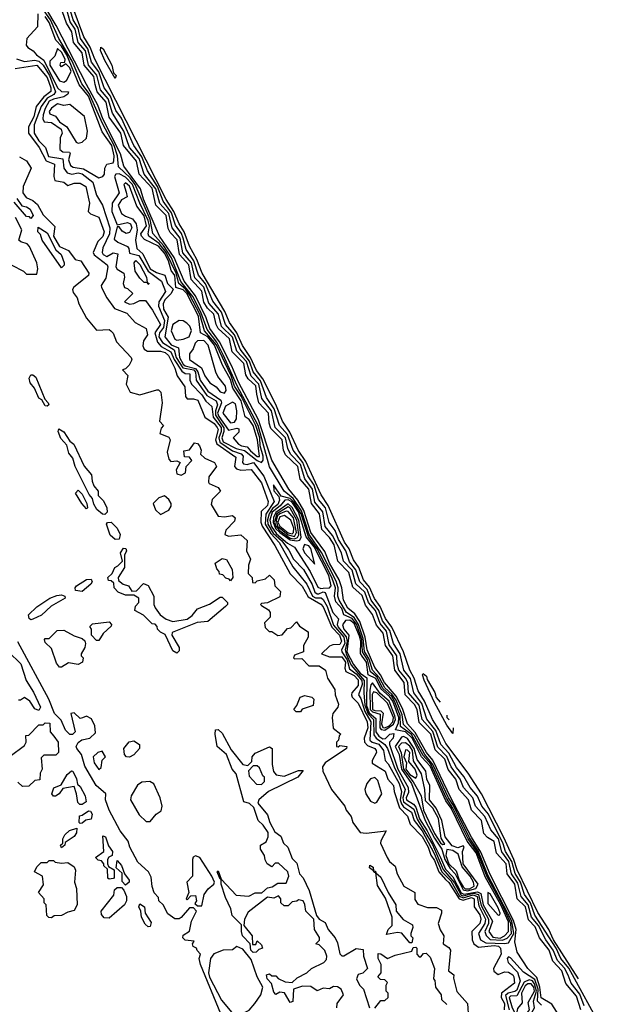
# Model space of a CAD drawing. Extents: x 2889633 to 3052318, y 540750 to 918690.
# Tile 607 of 656: x 2988081 to 2990915, y 837372 to 842156. Entities that reach past the tile are written whole.
import ezdxf

# ---------------------------------------------------------------- set-up
doc = ezdxf.new("R2010")
doc.units = 0

msp = doc.modelspace()

# ---------------------------------------------------------------- linework, layer by layer
at = {"layer": '0CON02XD'}
for points in [[(2990699.3, 837319.3), (2990665, 837372.9), (2990612.9, 837402.9), (2990607.3, 837455), (2990591.6, 837501.6), (2990548.6, 837545), (2990497.1, 837625), (2990485.6, 837675), (2990491.9, 837735), (2990479.7, 837779.7), (2990365, 838001.9), (2990320.4, 838110.4), (2990275, 838183.3), (2990174.1, 838375), (2990088.1, 838558.1), (2990056.9, 838595), (2990002.1, 838692.1), (2989964.4, 838735), (2989939.5, 838809.5), (2989909.5, 838869.5), (2989853.1, 838935), (2989833.2, 838973.2), (2989805, 839008.8), (2989768.9, 839095), (2989758.8, 839155), (2989732.6, 839232.6), (2989709.1, 839269.1), (2989675, 839296.2), (2989653.1, 839335), (2989645.5, 839395.5), (2989632.2, 839435), (2989586.2, 839515), (2989562.2, 839572.2), (2989495, 839664.2), (2989461.6, 839771.6), (2989432, 839822), (2989388, 839875), (2989305, 840016.7), (2989241.3, 840211.3), (2989143.1, 840395), (2989111.9, 840471.9), (2989051.2, 840591.2), (2989005.3, 840655.3), (2988986.8, 840706.8), (2988934.2, 840814.2), (2988880, 840885), (2988830.8, 841000.9), (2988760, 841105), (2988682.9, 841285), (2988667.8, 841335), (2988587.5, 841445), (2988571.5, 841505), (2988485, 841674.3), (2988460.2, 841740.2), (2988405, 841841.4), (2988258.6, 842128.6), (2988213.1, 842205)], [(2990821.9, 837365), (2990800.8, 837420.8), (2990759.4, 837475), (2990743.9, 837513.9), (2990727.1, 837547.1), (2990692.2, 837585), (2990671.8, 837635), (2990635.6, 837685), (2990600.9, 837755), (2990566.7, 837795), (2990549.6, 837855), (2990516.7, 837895), (2990500.1, 837960.1), (2990470, 838005), (2990456.8, 838065), (2990422.2, 838112.2), (2990406.2, 838175), (2990368.9, 838218.9), (2990340.6, 838285), (2990295, 838333.8), (2990281.9, 838375), (2990235.7, 838425), (2990220.6, 838465), (2990175.6, 838525), (2990155.3, 838575.3), (2990111.5, 838621.5), (2990087.3, 838697.3), (2990035.6, 838755), (2990021.2, 838825), (2989968.9, 838885), (2989966.4, 838935), (2989955, 838956.9), (2989922.5, 838995), (2989913.6, 839025), (2989912.5, 839065), (2989875, 839118.8), (2989862.5, 839185), (2989831.5, 839221.5), (2989808.2, 839285), (2989774.7, 839324.7), (2989756.5, 839375), (2989713.3, 839415), (2989695, 839480.8), (2989652.9, 839525), (2989644.3, 839565), (2989600.6, 839650.6), (2989563.9, 839693.9), (2989553.5, 839765), (2989515, 839811.2), (2989503.1, 839875), (2989465.4, 839925.4), (2989445.4, 839995), (2989395.6, 840045), (2989382.8, 840072.8), (2989371.5, 840125), (2989321.9, 840175), (2989303.6, 840255), (2989256.9, 840315), (2989242.7, 840385), (2989204.7, 840424.7), (2989182.1, 840495), (2989135.4, 840545.4), (2989114.1, 840614.1), (2989060.6, 840665), (2989046.5, 840725), (2988998.9, 840778.9), (2988975, 840855.8), (2988931.7, 840901.7), (2988915.3, 840975.3), (2988872.7, 841022.7), (2988860, 841095), (2988821.1, 841145), (2988804.7, 841214.7), (2988762.4, 841262.4), (2988741.8, 841335), (2988685.4, 841405.4), (2988661.1, 841481.1), (2988614.4, 841535), (2988586.4, 841615), (2988531.4, 841701.4), (2988511.5, 841771.5), (2988473.5, 841815), (2988456.3, 841886.4), (2988415.6, 841935), (2988400, 842005), (2988364.4, 842045), (2988350.5, 842110.5), (2988326.1, 842146.1), (2988310.5, 842205)], [(2990915, 837242), (2990746.9, 837546.9), (2990708.9, 837595), (2990685.4, 837645), (2990582.5, 837805), (2990560.8, 837865), (2990532.5, 837905), (2990513.2, 837965), (2990487.1, 838007.1), (2990470.7, 838065), (2990440.9, 838115), (2990429.3, 838150.7), (2990357.5, 838295), (2990325.7, 838335), (2990303.7, 838383.7), (2990268, 838425), (2990238, 838478), (2990202.8, 838522.8), (2990165, 838592.5), (2990126.9, 838635), (2990101.9, 838701.9), (2990057.8, 838757.8), (2990034.1, 838834.1), (2989994.3, 838885), (2989978.5, 838955), (2989945.7, 838995), (2989928.2, 839075), (2989897.1, 839125), (2989878.7, 839188.7), (2989842.7, 839235), (2989825, 839285.8), (2989788.5, 839335), (2989768.1, 839388.1), (2989733.1, 839425), (2989713.4, 839483.4), (2989682.2, 839522.2), (2989665.5, 839575), (2989629.8, 839629.8), (2989613.7, 839673.7), (2989583.4, 839713.4), (2989565.5, 839785), (2989532.9, 839825), (2989511.2, 839895), (2989480.5, 839940.5), (2989456.9, 840005), (2989409.4, 840065), (2989381.1, 840141.1), (2989342.9, 840185), (2989316.2, 840265), (2989280.2, 840320.2), (2989250.8, 840400.8), (2989214.7, 840444.7), (2989196.7, 840496.7), (2989152.2, 840555), (2989125, 840624.3), (2989080.6, 840675), (2989060.9, 840735), (2989018.9, 840788.9), (2988983.4, 840873.4), (2988948.9, 840915), (2988927.1, 840985), (2988888.9, 841038.9), (2988875.3, 841095.3), (2988866.9, 841116.9), (2988837.6, 841157.6), (2988818.1, 841218.1), (2988777.5, 841275), (2988750.7, 841345), (2988701.8, 841421.8), (2988675, 841489.2), (2988635.6, 841545), (2988575, 841678), (2988547.8, 841715), (2988522.9, 841785), (2988492.2, 841825), (2988465, 841902.5), (2988430.6, 841950.6), (2988412.1, 842015), (2988376.5, 842065), (2988365.6, 842114.4), (2988341.5, 842155), (2988323.8, 842215)], [(2990794.1, 837496.1), (2990673.6, 837685), (2990650.5, 837735), (2990597.4, 837817.4), (2990496.4, 838025), (2990480.4, 838075), (2990432.2, 838182.2), (2990323.7, 838393.7), (2990258.6, 838495), (2990149.8, 838639.8), (2990117.1, 838707.1), (2990085.6, 838755), (2990047.3, 838845), (2990015.6, 838895), (2989997.3, 838957.3), (2989975.6, 838995), (2989944.5, 839085), (2989887.9, 839205), (2989857, 839247), (2989832.1, 839305), (2989804, 839344), (2989779.5, 839399.5), (2989751.1, 839435), (2989727.3, 839495), (2989701.7, 839531.7), (2989680.5, 839585), (2989657.8, 839617.8), (2989579.1, 839795), (2989545, 839848), (2989469.9, 840009.9), (2989433.3, 840065), (2989392.4, 840152.4), (2989358.1, 840205), (2989325, 840286), (2989261.4, 840411.4), (2989231.5, 840451.5), (2989202.3, 840515), (2989162.9, 840572.9), (2989135.3, 840635.3), (2989100, 840685), (2989077.7, 840737.7), (2988966.7, 840925), (2988941.1, 840991.1), (2988905, 841056.2), (2988880.4, 841125), (2988855.6, 841165), (2988830.4, 841225), (2988792.9, 841282.9), (2988598.2, 841665), (2988445.5, 841965), (2988423.7, 842023.6), (2988393.3, 842073.3), (2988335.4, 842225)], [(2988170, 842185), (2988168.5, 842121.5), (2988116.2, 842065), (2988112.7, 842032.7), (2988120.5, 842020.5), (2988147.5, 842005), (2988163.3, 841985), (2988198.9, 841958.9), (2988265, 841825.7), (2988285, 841808), (2988317.5, 841805), (2988315, 841793.8), (2988295, 841781.2), (2988245, 841770.6), (2988225, 841760), (2988204.4, 841725), (2988195.7, 841694.3), (2988193.9, 841673.9), (2988200.7, 841660.7), (2988235, 841657.5), (2988282.5, 841625), (2988287.5, 841605), (2988277, 841583), (2988276.7, 841525), (2988290, 841515), (2988323, 841513), (2988326.4, 841506.4), (2988318.9, 841475), (2988328.1, 841448.1), (2988340.3, 841440.3), (2988391.7, 841431.7), (2988465, 841388)], [(2990435, 837666.7), (2990455, 837671.2), (2990481.4, 837715), (2990471.5, 837775), (2990355, 837999.5), (2990307.6, 838117.6), (2990265, 838180.5), (2990187.3, 838337.3), (2990162.9, 838375), (2990087.1, 838537.1), (2990048, 838585), (2989997.9, 838677.9), (2989945, 838730.8), (2989937.7, 838777.7), (2989909.1, 838849.1), (2989888.7, 838878.7), (2989855, 838909.6), (2989828.7, 838958.7), (2989794.6, 838995), (2989778.6, 839048.6), (2989756.3, 839086.3), (2989749.1, 839149.1), (2989727.1, 839217.1), (2989705, 839251.5), (2989668.9, 839275), (2989631.8, 839335), (2989626.4, 839355), (2989628.2, 839395), (2989617.4, 839427.4), (2989547.3, 839567.3), (2989486.9, 839655), (2989449.5, 839769.5), (2989409.4, 839829.4), (2989365.7, 839865), (2989293.6, 839983.6), (2989238.8, 840185), (2989135, 840380), (2989070.3, 840525), (2989038.9, 840588.9), (2988991.5, 840651.5), (2988961.2, 840735), (2988921.4, 840811.4), (2988863.4, 840883.4), (2988819.1, 840999.1), (2988779.4, 841059.4), (2988727.8, 841117.8), (2988714.2, 841185), (2988641.6, 841355), (2988617.1, 841387.1), (2988560.9, 841440.9), (2988556.2, 841495), (2988540.3, 841545), (2988482.7, 841652.7), (2988418.2, 841798.2), (2988383.8, 841845), (2988335.3, 841955), (2988271.5, 842065), (2988230.6, 842155), (2988200.3, 842200.2)], [(2988465, 841388), (2988485, 841393.8), (2988493.8, 841405), (2988494.3, 841435), (2988504, 841455), (2988535, 841461.2), (2988538.9, 841471.1), (2988540.4, 841495), (2988528.8, 841545), (2988481.2, 841611.2), (2988414.7, 841785), (2988370.3, 841840.3), (2988309.4, 841985), (2988285, 842027.5), (2988257.1, 842057.1), (2988225, 842142.9), (2988205, 842172.2)], [(2990805.5, 837345.5), (2990785, 837411.2), (2990733.5, 837473.5), (2990714.3, 837535), (2990670.6, 837580.6), (2990652.2, 837635), (2990604.5, 837694.5), (2990585, 837747.5), (2990552.1, 837782.1), (2990536.5, 837845), (2990497.1, 837885), (2990485.5, 837955), (2990448.1, 838005), (2990443.1, 838055), (2990395.7, 838105.7), (2990385, 838162.5), (2990352.7, 838182.7), (2990335, 838202.5), (2990324, 838265), (2990274.5, 838314.5), (2990260, 838365), (2990215.4, 838415.4), (2990198.9, 838465), (2990162.2, 838512.2), (2990145, 838562.5), (2990098.9, 838608.9), (2990077.3, 838685), (2990020.9, 838740.9), (2990011.2, 838805), (2989999.1, 838829.1), (2989952.5, 838875), (2989948.2, 838935), (2989903.5, 838995), (2989893.1, 839065), (2989857.5, 839115), (2989845.6, 839175), (2989813.8, 839213.8), (2989795, 839266.2), (2989760.8, 839310.8), (2989745, 839357.5), (2989698.9, 839398.9), (2989679.5, 839469.5), (2989625.6, 839525), (2989607.7, 839605), (2989585, 839640), (2989548.2, 839678.2), (2989537.5, 839755), (2989497.5, 839805), (2989485.5, 839875), (2989443, 839923), (2989432.5, 839985), (2989372.2, 840042.2), (2989362.2, 840065), (2989356.5, 840115), (2989300.2, 840170.2), (2989292.2, 840195), (2989289.5, 840245), (2989243.1, 840295), (2989233.2, 840336.8), (2989227.3, 840377.3), (2989190.5, 840410.5), (2989179.8, 840429.8), (2989169.5, 840485), (2989113, 840543), (2989100, 840605), (2989044.4, 840655), (2989034.5, 840675), (2989024.5, 840725), (2988993.5, 840755), (2988975, 840784), (2988965, 840837.5), (2988913.5, 840893.5), (2988902.5, 840965), (2988857.3, 841015), (2988846.5, 841086.5), (2988811.9, 841121.9), (2988801.4, 841141.4), (2988792.5, 841205), (2988741.9, 841255), (2988725, 841337.1), (2988660.6, 841405), (2988648.1, 841468.1), (2988585.6, 841545), (2988572.5, 841605), (2988515, 841682), (2988500.5, 841755), (2988457.8, 841805), (2988448.3, 841841.7), (2988440.5, 841880.5), (2988394.4, 841935), (2988384.4, 841995), (2988343.3, 842045), (2988335, 842096.7), (2988308.8, 842138.8), (2988289.2, 842195)], [(2988295, 841852.5), (2988308.9, 841861.1), (2988330.5, 841905), (2988325, 841922), (2988305, 841942.5), (2988285, 841927.5), (2988277.5, 841935), (2988281.2, 841948.8), (2988300, 841950), (2988302, 841965), (2988285, 841998), (2988265, 842016.7), (2988251.2, 841978.8), (2988228, 841955), (2988227.1, 841935), (2988275, 841860), (2988295, 841852.5)], [(2988545, 841870), (2988495, 841957.5), (2988473.8, 842006.2), (2988475, 842022.5), (2988486.7, 842015), (2988528.8, 841935), (2988537.5, 841897.5), (2988550, 841885), (2988545, 841870)], [(2988065, 841966.2), (2988105, 841952.5), (2988155, 841959.1), (2988175, 841954.5), (2988194.5, 841935), (2988225.3, 841885), (2988254.4, 841805), (2988246.7, 841793.3), (2988215, 841774.4), (2988186.2, 841733.8), (2988151.4, 841645), (2988151.9, 841605), (2988175, 841567.5), (2988205.8, 841535.8), (2988221.7, 841491.7), (2988290.5, 841480.5), (2988296, 841435), (2988311.9, 841411.9), (2988335, 841405.7), (2988365, 841411.4), (2988385, 841408.1), (2988436.6, 841366.6), (2988454.2, 841304.2), (2988484, 841255), (2988519.4, 841145), (2988517.5, 841115), (2988485, 841047.5), (2988482, 841025), (2988486.7, 841015), (2988505, 841006.2), (2988535, 841023.3), (2988558, 841018), (2988548, 840955), (2988555, 840943.8), (2988586.7, 840925), (2988590, 840905), (2988583.3, 840875), (2988590, 840855), (2988605, 840850), (2988630, 840825), (2988590, 840785), (2988613.9, 840773.9), (2988635, 840777.5), (2988665, 840792.5), (2988691.7, 840791.7), (2988726.7, 840745), (2988765.5, 840675.5), (2988736.9, 840635), (2988750, 840590), (2988767.5, 840567.5), (2988815, 840542.9), (2988831.2, 840505), (2988868.2, 840448.2), (2988885, 840437.5), (2988907.5, 840435), (2988908, 840405), (2988916, 840385), (2988965, 840334), (2988985, 840302), (2989015, 840276.7), (2989021.5, 840225), (2989059.2, 840175), (2989059.6, 840155), (2989047.5, 840125), (2989052.8, 840102.8), (2989115, 840060.5), (2989157.4, 840047.4), (2989165.8, 840035), (2989162.5, 840005), (2989167.3, 839997.3), (2989185, 839994.4), (2989216, 840005), (2989267.4, 839937.4), (2989316.9, 839815), (2989276.6, 839753.4), (2989273.8, 839705), (2989300, 839660), (2989340.6, 839615), (2989407.8, 839497.8), (2989475, 839414), (2989503.3, 839355), (2989517, 839347), (2989545, 839346.9), (2989555, 839339.2), (2989573.8, 839305), (2989605, 839214.4), (2989654.6, 839155), (2989660, 839125), (2989643.3, 839095), (2989645.6, 839085), (2989672.1, 839045), (2989682.3, 839002.3), (2989715, 838977.7), (2989741.8, 838945), (2989743.8, 838925), (2989726.2, 838875), (2989737.6, 838857.6), (2989757.2, 838795), (2989786.9, 838745), (2989780.8, 838655), (2989793.3, 838645), (2989825.3, 838635.3), (2989847.5, 838605), (2989856.2, 838556.2), (2989870.9, 838540.9), (2989923.3, 838445), (2989934.4, 838405), (2989929.2, 838365), (2989935.3, 838345.3), (2989945, 838331.9), (2989984.3, 838305), (2989996.7, 838265), (2990036.2, 838215), (2990094.6, 838105), (2990131.3, 838015), (2990175, 837970.9), (2990217, 837897), (2990235, 837889.5), (2990283.7, 837903.6), (2990302.1, 837895), (2990310.1, 837850.1), (2990342.7, 837785), (2990339.1, 837765), (2990309.2, 837715), (2990318, 837685), (2990345, 837670.5), (2990435, 837666.7)], [(2988059.5, 841919.5), (2988165, 841935.8), (2988214.4, 841875), (2988232.2, 841825), (2988232.1, 841807.9), (2988198.8, 841781.2), (2988160.6, 841735), (2988150.4, 841685), (2988123.3, 841635), (2988124.5, 841604.5), (2988176, 841536), (2988210.5, 841470.5), (2988250, 841455), (2988246.7, 841395), (2988252.5, 841375), (2988296.4, 841366.4), (2988315, 841350), (2988345, 841362.5), (2988375, 841362.5), (2988402.5, 841345), (2988420, 841265), (2988413.3, 841225), (2988425, 841213.3), (2988465, 841196.7), (2988491.2, 841125), (2988485, 841103.3), (2988461.2, 841078.8), (2988438.8, 841025), (2988443, 841013), (2988505.7, 840965.7), (2988508.8, 840955), (2988499.3, 840900.7), (2988476.7, 840865), (2988478.8, 840855), (2988503.8, 840805), (2988542.3, 840752.3), (2988600.7, 840730.7), (2988642.5, 840685), (2988696.1, 840656.1), (2988702, 840625), (2988682, 840595), (2988679.3, 840570.7)], [(2988365, 841556), (2988385, 841560.6), (2988405, 841580), (2988410, 841615), (2988395.6, 841685.6), (2988325, 841743.8), (2988295, 841740), (2988265, 841747.5), (2988235, 841726.2), (2988225, 841710), (2988228.3, 841698.3), (2988255, 841688), (2988275, 841660), (2988309.4, 841635), (2988355, 841561.2), (2988365, 841556)], [(2988080.7, 841490.7), (2988115, 841470), (2988136.7, 841435), (2988098, 841345), (2988096, 841315), (2988112.1, 841292.1), (2988145, 841278), (2988168.3, 841258.3), (2988195, 841208.8), (2988251.2, 841151.2), (2988245.5, 841105), (2988274.1, 841054.1), (2988317.5, 841035), (2988351.2, 840991.2), (2988377.5, 840985), (2988416.7, 840925), (2988415, 840912.5), (2988343.6, 840856.4), (2988337.5, 840845), (2988340.2, 840830.2), (2988360, 840805), (2988369.2, 840775), (2988405, 840706.7), (2988455, 840647.5), (2988515, 840651.2), (2988523.3, 840645), (2988535, 840632.5), (2988551.2, 840591.2), (2988622.5, 840515), (2988626.4, 840503.6), (2988613, 840477), (2988595, 840460), (2988580, 840455), (2988607, 840427), (2988597.5, 840385), (2988617, 840347), (2988665, 840334), (2988747, 840357), (2988755, 840357.5), (2988767, 840347), (2988772.5, 840295), (2988760, 840205), (2988780, 840185), (2988768.3, 840171.7), (2988762.5, 840145), (2988805, 840127.5), (2988812.5, 840115), (2988796.7, 840055), (2988805, 840020), (2988815, 840010), (2988845, 840012.5), (2988860, 840005), (2988840.7, 839969.3), (2988845, 839950), (2988865, 839943.3), (2988886.1, 839953.9), (2988890, 839985), (2988917.5, 840015), (2988905, 840030), (2988881.7, 840031.7), (2988878.3, 840061.7), (2988905, 840066.7), (2988930, 840100), (2988945, 840096.2), (2988953.8, 840085), (2988962.5, 840065), (2988960, 840045), (2988980, 840025), (2989027.5, 840005), (2989036.7, 839985), (2989000, 839935), (2988998.3, 839908.3), (2989001.7, 839901.7), (2989045, 839882.5), (2989056.7, 839865), (2989016.2, 839825), (2989011.2, 839801.2), (2989044.2, 839744.2), (2989075, 839741.2), (2989115, 839746.7), (2989127.5, 839735), (2989125, 839720), (2989082.5, 839675), (2989077.5, 839655), (2989095, 839646.7), (2989155, 839652.5), (2989186.1, 839626.1), (2989183.3, 839575), (2989202.5, 839535), (2989192.5, 839505), (2989190, 839465), (2989210, 839445), (2989211.7, 839421.7), (2989225, 839420), (2989235, 839430), (2989275, 839440), (2989295, 839457.5), (2989317.5, 839435), (2989320, 839405), (2989347, 839377), (2989345, 839352.5), (2989285, 839322.5), (2989255, 839320), (2989250, 839315), (2989255, 839310), (2989289.3, 839289.3), (2989297.5, 839275), (2989297, 839253), (2989270, 839225), (2989273, 839203), (2989293, 839183), (2989305, 839182.5), (2989333.9, 839163.9), (2989355, 839166.7), (2989381.7, 839198.3), (2989398.3, 839201.7), (2989425, 839230), (2989440, 839210), (2989481.7, 839181.7), (2989482.5, 839155), (2989458.8, 839115), (2989460, 839085), (2989415, 839067.5), (2989410, 839055), (2989415, 839050), (2989451.7, 839051.7), (2989485, 839016.2), (2989535, 839016), (2989566.7, 838995), (2989576.1, 838956.1), (2989611.7, 838901.7), (2989613.3, 838875), (2989629.5, 838829.5), (2989626.2, 838815), (2989601.2, 838785), (2989598.8, 838765), (2989604.1, 838714.1), (2989640, 838685), (2989633, 838677), (2989630, 838655), (2989620, 838645), (2989620, 838625), (2989627, 838623), (2989635, 838630), (2989670, 838625), (2989667.5, 838615), (2989564.5, 838545.5), (2989552, 838525), (2989553.8, 838505), (2989595.9, 838415.9), (2989660, 838335), (2989666.7, 838315), (2989690, 838285), (2989698.8, 838255), (2989735, 838206.7), (2989763.6, 838203.6), (2989860, 838215), (2989834.1, 838165.9), (2989833.8, 838155), (2989866.2, 838085), (2989876.7, 838065), (2989905, 838042.5), (2989914, 838005), (2989946.2, 837945), (2990000, 837915), (2990000.7, 837880.7), (2990015, 837857.5), (2990061.7, 837841.7), (2990105, 837842.5), (2990128.8, 837828.8), (2990130, 837815), (2990113.3, 837765), (2990123, 837733), (2990140, 837705), (2990137.5, 837665), (2990165, 837647.5), (2990172.5, 837635), (2990163.3, 837535), (2990190, 837515), (2990188.3, 837498.3), (2990203.9, 837433.9), (2990255.9, 837375.9), (2990260, 837305)], [(2989255, 840004), (2989263.3, 840016.7), (2989263.2, 840035), (2989249.7, 840085), (2989246.8, 840125), (2989227.5, 840185), (2989156.8, 840326.8), (2989124.8, 840374.8), (2989108.3, 840425), (2989036.1, 840576.1), (2988978.8, 840645), (2988955.5, 840725.5), (2988907.3, 840817.3), (2988886.1, 840846.1), (2988853.7, 840873.7), (2988841.1, 840925), (2988793.3, 841025), (2988758.7, 841068.7), (2988708.6, 841105), (2988704.4, 841115), (2988711.2, 841155), (2988705, 841180.8), (2988664.2, 841264.2), (2988629.1, 841355), (2988595, 841391.8), (2988565, 841407.1), (2988547.5, 841405), (2988541.2, 841395), (2988564.2, 841315), (2988530, 841265), (2988528, 841225), (2988555, 841160), (2988605, 841171.4), (2988620, 841165), (2988625.6, 841145), (2988615, 841122), (2988597.7, 841117.7), (2988578.3, 841128.3), (2988565, 841150), (2988555, 841150), (2988540.5, 841090.5), (2988557.5, 841075), (2988605, 841053.8), (2988612, 841045), (2988615, 841022.5), (2988660.2, 841010.2), (2988704.7, 840934.7), (2988770, 840885), (2988788.8, 840835), (2988757.1, 840785), (2988755.6, 840765), (2988784.5, 840694.5), (2988779.7, 840660.3), (2988760.6, 840635), (2988757.5, 840615), (2988775, 840586.9), (2988831.5, 840551.5), (2988841.5, 840515), (2988873.8, 840463.8), (2988926.4, 840455), (2988935, 840443.3), (2988937.8, 840405), (2988990, 840330), (2989035.7, 840305), (2989042.5, 840285), (2989032.2, 840255), (2989032.8, 840235), (2989073.1, 840173.1), (2989073.3, 840155), (2989062.3, 840125), (2989070, 840105), (2989132.7, 840072.7), (2989173.6, 840063.6), (2989235, 840013.5), (2989255, 840004)], [(2989235, 840033.3), (2989245, 840034.2), (2989236.6, 840115), (2989215, 840184), (2989195, 840214.3), (2989176.2, 840226.2), (2989157.4, 840305), (2989115.7, 840365.7), (2989105, 840407.1), (2989066.8, 840476.8), (2989027.1, 840575), (2988995, 840615.9), (2988960, 840635), (2988948.8, 840715), (2988892.6, 840825), (2988875, 840843.5), (2988838.8, 840855), (2988835, 840914), (2988817.4, 840937.4), (2988804.6, 840985), (2988785, 841021.8), (2988755, 841056.4), (2988687.9, 841087.9), (2988672.5, 841105), (2988670, 841115), (2988696.4, 841155), (2988685, 841204), (2988650.5, 841250.5), (2988615, 841348), (2988595, 841363.3), (2988586.7, 841355), (2988598.8, 841318.8), (2988603.3, 841295), (2988575, 841281.2), (2988560, 841255), (2988576.2, 841215), (2988595, 841200.8), (2988629.1, 841189.1), (2988647.1, 841165), (2988652, 841135), (2988643.3, 841085), (2988650, 841045), (2988679.2, 841019.2), (2988715.3, 840945.3), (2988745, 840927.3), (2988785.7, 840915.7), (2988799.5, 840875), (2988826.4, 840846.4), (2988816.7, 840825), (2988786.4, 840795), (2988778.5, 840775), (2988779.4, 840749.4), (2988801.5, 840711.5), (2988786.2, 840615), (2988817.1, 840577.1), (2988851.7, 840561.7), (2988857.3, 840515), (2988875, 840482.2), (2988885, 840473.8), (2988935, 840462), (2988946.4, 840445), (2988957.7, 840405), (2988995, 840351.9), (2989058, 840308), (2989060.4, 840295), (2989042.1, 840245), (2989048.4, 840228.4), (2989095, 840161.2), (2989135, 840171.9), (2989145, 840168.8), (2989145, 840151.2), (2989117.5, 840125), (2989143.6, 840093.6), (2989157.5, 840085), (2989185, 840081.4), (2989201.6, 840061.6), (2989235, 840033.3)], [(2988135, 841190), (2988128.3, 841198.3), (2988115, 841200), (2988055, 841270)], [(2988067.5, 841287.5), (2988091.7, 841251.7), (2988115, 841247.5), (2988132.5, 841235), (2988147.5, 841205), (2988135, 841190)], [(2988165, 840920), (2988170, 840945), (2988164, 840975), (2988128.8, 841055), (2988117.1, 841067.1), (2988086.1, 841076.1), (2988076.7, 841085), (2988091.2, 841135), (2988061.2, 841195)], [(2988285, 840950), (2988190, 841085), (2988181.7, 841111.7), (2988170, 841125), (2988171.7, 841148.3), (2988215, 841120), (2988257.3, 841037.3), (2988282.5, 841015), (2988297.5, 840975), (2988297, 840963), (2988285, 840950)], [(2988043.8, 840963.8), (2988100, 840935), (2988115, 840920), (2988165, 840920)], [(2988705, 840870), (2988700, 840880), (2988685, 840880), (2988665, 840900), (2988642.5, 840935), (2988636.7, 840975), (2988645, 840986.7), (2988665, 840966.2), (2988696.7, 840905), (2988700, 840880), (2988710, 840875), (2988705, 840870)], [(2988845, 840599.5), (2988875, 840604.4), (2988904.4, 840615.6), (2988915.5, 840645.5), (2988907.3, 840667.3), (2988892.1, 840682.1), (2988875, 840693.3), (2988855, 840695.4), (2988824.2, 840675.8), (2988816, 840645), (2988835, 840604.4), (2988845, 840599.5)], [(2989075, 840342.2), (2989083.1, 840355), (2989080.5, 840375), (2989042.6, 840422.6), (2989033.4, 840443.4), (2988996.7, 840575), (2988975, 840597.3), (2988944.6, 840595.4), (2988932.5, 840585), (2988923.6, 840556.4), (2988905, 840532.5), (2988906, 840505), (2988964.7, 840464.7), (2988979.5, 840425), (2989005, 840392.5), (2989035, 840372.9), (2989055, 840348.1), (2989075, 840342.2)], [(2988679.3, 840570.7), (2988686.2, 840555), (2988702.5, 840545), (2988764.3, 840545.7), (2988788.3, 840538.3), (2988804.2, 840525), (2988835, 840462.5), (2988846.2, 840425), (2988883, 840373), (2988885.7, 840325), (2988895, 840314.4), (2988925, 840314.2), (2988946.7, 840306.7), (2988980, 840225), (2989025, 840194.3), (2989040.6, 840175), (2989044.2, 840164.2), (2989032.1, 840115), (2989038.9, 840095), (2989130, 840030), (2989124, 839985), (2989133.2, 839973.2), (2989155, 839967.5), (2989205, 839971.2), (2989255, 839906.2), (2989288, 839815), (2989283.8, 839795), (2989253, 839767), (2989251.9, 839715), (2989258.1, 839695), (2989320.9, 839600.9), (2989395, 839463.8), (2989453.4, 839403.4), (2989481.8, 839351.8), (2989543.3, 839316.7), (2989555, 839303.8), (2989597.2, 839205), (2989634.5, 839165), (2989644.4, 839135.6), (2989635, 839120.8), (2989601.3, 839118.7), (2989585, 839111.4), (2989547.5, 839075), (2989585, 839060.6), (2989645, 839060.6), (2989662.9, 839035), (2989660, 839005), (2989665, 838989.2), (2989705, 838969.1), (2989725, 838948.6), (2989725, 838921.2), (2989694.6, 838885.4), (2989693.1, 838875), (2989695.7, 838865), (2989725.4, 838835.4), (2989767.8, 838745), (2989771.5, 838715), (2989754.4, 838665), (2989755.8, 838645), (2989770, 838630), (2989805.5, 838615.5), (2989812, 838605), (2989813.8, 838595), (2989793, 838557), (2989793, 838543), (2989856.2, 838505), (2989868.8, 838465), (2989896.7, 838435), (2989900, 838405), (2989926.2, 838326.2), (2989965, 838286.7), (2989977.6, 838247.6), (2990035, 838187.5), (2990064.4, 838135), (2990076.9, 838096.9), (2990095, 838071.2), (2990115.8, 838015.8), (2990148.3, 837978.3), (2990165, 837962.9), (2990215, 837884.5), (2990235, 837877.5), (2990275, 837891.1), (2990288.1, 837885), (2990288, 837845), (2990315, 837806.2), (2990320.8, 837785), (2990315.7, 837765), (2990276, 837725), (2990278, 837685), (2990285.9, 837665.9), (2990308.8, 837648.8), (2990385, 837658.2), (2990406.2, 837655), (2990416, 837645), (2990419.2, 837615), (2990382.5, 837545), (2990383, 837533), (2990405, 837516.7), (2990435, 837528.8), (2990455, 837527.1), (2990475, 837515.7), (2990481.4, 837505), (2990484, 837475), (2990420.8, 837425), (2990418.6, 837405), (2990435.5, 837375), (2990434.4, 837344.4)], [(2988215, 840277.5), (2988205, 840280), (2988189.3, 840309.3), (2988175, 840317.5), (2988153.3, 840365), (2988131.7, 840391.7), (2988126.7, 840415), (2988135, 840430), (2988145, 840430), (2988159.2, 840419.2), (2988203, 840313), (2988220, 840295), (2988222.5, 840285), (2988215, 840277.5)], [(2989105, 840198.1), (2989125, 840200.5), (2989133.3, 840216.7), (2989135.3, 840255.3), (2989129.5, 840289.5), (2989115, 840298.5), (2989081.1, 840278.9), (2989066.9, 840245), (2989105, 840198.1)], [(2988495, 839752.5), (2988483.9, 839753.9), (2988456, 839776), (2988441.7, 839801.7), (2988435, 839830), (2988419.3, 839849.3), (2988351.2, 839985), (2988340, 840025), (2988320, 840050), (2988309.5, 840089.5), (2988280.5, 840120.5), (2988267.5, 840155), (2988271.7, 840168.3), (2988295, 840153.3), (2988325, 840107.5), (2988343.6, 840093.6), (2988395, 839987.5), (2988430, 839945), (2988433.6, 839913.6), (2988441.7, 839891.7), (2988462.5, 839865), (2988462.5, 839845), (2988488, 839818), (2988503.9, 839783.9), (2988506, 839764), (2988495, 839752.5)], [(2988405, 839780), (2988382.5, 839805), (2988352.5, 839855), (2988365, 839870), (2988385, 839850), (2988407.5, 839805), (2988410, 839785), (2988405, 839780)], [(2990425, 837682.7), (2990447.6, 837692.4), (2990468.9, 837715), (2990466, 837765), (2990424.8, 837855), (2990350.4, 837990.4), (2990302.4, 838112.4), (2990258.1, 838175), (2990185.1, 838325.1), (2990153.9, 838373.9), (2990078, 838538), (2990040, 838580), (2989983.4, 838683.4), (2989930.9, 838720.9), (2989929.1, 838775), (2989901.7, 838845), (2989887.6, 838867.6), (2989845, 838906.2), (2989815, 838962.8), (2989785, 838986.7), (2989770.2, 839045), (2989746.3, 839083.7), (2989742.1, 839145), (2989718.1, 839215), (2989695, 839246), (2989654.5, 839264.5), (2989645, 839295.6), (2989616.9, 839326.9), (2989610.4, 839355), (2989614.6, 839395), (2989597.1, 839445), (2989525.8, 839585), (2989482.9, 839642.9), (2989447.9, 839755), (2989412.6, 839812.6), (2989395, 839828.9), (2989350.8, 839840.8), (2989313.3, 839896.7), (2989315, 839867.5), (2989340, 839840), (2989342.3, 839822.3), (2989335, 839800.6), (2989309.5, 839780.5), (2989292.2, 839755), (2989284.7, 839725.3), (2989286.9, 839705), (2989311.8, 839661.8), (2989351.8, 839625), (2989388, 839578), (2989411.4, 839535), (2989459.2, 839485), (2989501.4, 839411.4), (2989515, 839374), (2989525, 839365.7), (2989533.2, 839366.8), (2989555, 839375.6), (2989565, 839373.3), (2989601.5, 839275), (2989628.8, 839245), (2989623.1, 839216.9), (2989627.8, 839205), (2989667.3, 839157.3), (2989671.4, 839135), (2989661.4, 839095), (2989665.7, 839075), (2989690.4, 839020.4), (2989754.7, 838945), (2989751.5, 838885), (2989756.6, 838825), (2989773.1, 838783.1), (2989799.6, 838755), (2989800.8, 838680.8), (2989811.4, 838665), (2989854.3, 838635), (2989867.9, 838615), (2989898.8, 838525), (2989953.5, 838415), (2989941.2, 838375), (2989944.7, 838355), (2989995, 838320.6), (2990011.7, 838271.7), (2990085, 838148.2), (2990137.3, 838027.3), (2990191.8, 837961.8), (2990225, 837902.1), (2990235, 837898.7), (2990285, 837911), (2990308.8, 837905), (2990322, 837852), (2990357.5, 837785), (2990357.1, 837765), (2990339.5, 837725), (2990345.5, 837705.5), (2990366, 837686), (2990425, 837682.7)], [(2988765, 839752.5), (2988805, 839773.3), (2988817.1, 839792.9), (2988817.5, 839805), (2988806, 839825), (2988785, 839843.3), (2988757, 839833), (2988730, 839805), (2988740, 839775), (2988765, 839752.5)], [(2989542.7, 839392.7), (2989555, 839394.6), (2989585, 839395.7), (2989594.3, 839405), (2989581.9, 839455), (2989510.9, 839595), (2989473, 839643), (2989435, 839764.7), (2989402.7, 839812.7), (2989385, 839822.9), (2989368.9, 839821.1), (2989346, 839794), (2989306.9, 839763.1), (2989295.2, 839725), (2989301.7, 839695), (2989327.5, 839657.5), (2989382.1, 839612.1), (2989415, 839593.3), (2989491.5, 839475), (2989529.3, 839399.3), (2989542.7, 839392.7)], [(2989425, 839623.7), (2989442.1, 839627.9), (2989448.7, 839641.3), (2989435.9, 839725), (2989405, 839785.4), (2989385, 839802.9), (2989325, 839761.2), (2989313.1, 839736.9), (2989311.6, 839715), (2989324.1, 839684.1), (2989343.9, 839663.9), (2989395, 839628.3), (2989425, 839623.7)], [(2989415, 839633.3), (2989430.3, 839639.7), (2989436.4, 839653.6), (2989427, 839725), (2989395, 839782.2), (2989385, 839789.6), (2989330.3, 839755), (2989318.8, 839715), (2989325.2, 839695), (2989341.1, 839675), (2989395, 839637.1), (2989415, 839633.3)], [(2989415, 839644.7), (2989425.8, 839665), (2989410.9, 839735), (2989385, 839767.1), (2989375, 839768.5), (2989344.5, 839755.5), (2989333.3, 839745), (2989326.6, 839725), (2989333.5, 839695), (2989385, 839652.4), (2989415, 839644.7)], [(2988545, 839630), (2988521.2, 839651.2), (2988502.5, 839705), (2988507, 839713), (2988525, 839713.8), (2988554, 839685), (2988569.2, 839655), (2988565, 839632.5), (2988545, 839630)], [(2989405, 839657.8), (2989411.5, 839665), (2989411.6, 839685), (2989397.8, 839725), (2989367.8, 839747.8), (2989345, 839740.9), (2989334.8, 839715), (2989343.7, 839695), (2989385, 839663.1), (2989405, 839657.8)], [(2988845, 839077.5), (2988825, 839090), (2988788.3, 839168.3), (2988765, 839180), (2988750, 839195), (2988748.3, 839208.3), (2988738.3, 839218.3), (2988725, 839220), (2988682.5, 839262.5), (2988640, 839285), (2988643.3, 839306.7), (2988660, 839325), (2988660, 839345), (2988635, 839360), (2988595, 839360), (2988560, 839375), (2988540, 839395), (2988538.3, 839418.3), (2988525, 839430), (2988511.7, 839431.7), (2988510, 839445), (2988530, 839465), (2988542.5, 839495), (2988558.3, 839501.7), (2988580, 839525), (2988570, 839565), (2988585, 839587.5), (2988596.4, 839586.4), (2988600, 839575), (2988590, 839555), (2988590, 839495), (2988560, 839445), (2988561.7, 839431.7), (2988583, 839413), (2988610, 839405), (2988625, 839380), (2988648.3, 839381.7), (2988683, 839417), (2988705, 839406.2), (2988733.3, 839355), (2988732.5, 839315), (2988738.8, 839298.8), (2988763.6, 839263.6), (2988793, 839243), (2988825, 839232.5), (2988895, 839242.5), (2988919.5, 839260.5), (2988945, 839293.3), (2989003.6, 839316.4), (2989055, 839350), (2989065, 839350), (2989090, 839325), (2989090, 839315), (2989080, 839305), (2988995, 839232.5), (2988943.6, 839226.4), (2988821.7, 839178.3), (2988820, 839165), (2988856.2, 839105), (2988855, 839090), (2988845, 839077.5)], [(2989515, 839510), (2989495, 839586.7), (2989485, 839600.4), (2989464.5, 839605.5), (2989456.8, 839585), (2989463.4, 839565), (2989515, 839510)], [(2989105, 839430), (2989098.3, 839438.3), (2989081.7, 839441.7), (2989068.3, 839458.3), (2989051.7, 839461.7), (2989050, 839475), (2989038.3, 839488.3), (2989030, 839515), (2989065, 839537.5), (2989085, 839532.5), (2989112.5, 839485), (2989116.7, 839445), (2989105, 839430)], [(2988385, 839377.5), (2988352, 839382), (2988350, 839395), (2988356.7, 839405), (2988405, 839436.7), (2988428.3, 839438.3), (2988432.5, 839425), (2988426.7, 839413.3), (2988385, 839377.5)], [(2988135, 839240), (2988127, 839247), (2988123.8, 839265), (2988165, 839303.8), (2988227.5, 839345), (2988261.2, 839358.8), (2988285, 839362), (2988300, 839355), (2988302.5, 839345), (2988233.9, 839306.1), (2988187, 839263), (2988145, 839242.5), (2988135, 839240)], [(2990415, 837693.1), (2990435.9, 837704.1), (2990455.5, 837725), (2990455, 837772), (2990417.4, 837855), (2990340.8, 837990.8), (2990297.5, 838107.5), (2990253.7, 838165), (2990176.5, 838325), (2990150.6, 838360.6), (2990075, 838528.5), (2990031.8, 838575), (2989987, 838665), (2989955, 838696.4), (2989906.2, 838705), (2989920.3, 838739.7), (2989922.7, 838765), (2989893.1, 838845), (2989877.4, 838867.4), (2989835.3, 838905), (2989810.6, 838955), (2989773, 838973), (2989765.6, 839035), (2989743.9, 839063.9), (2989736.3, 839076.4), (2989737.2, 839135), (2989730.8, 839160.8), (2989705, 839221.8), (2989685, 839239.1), (2989662.7, 839237.3), (2989648.5, 839215), (2989655.5, 839195), (2989679.6, 839165), (2989670.4, 839085), (2989702.3, 839022.3), (2989735, 838981.2), (2989767.4, 838957.4), (2989765.7, 838824.3), (2989778.3, 838788.3), (2989810.6, 838760.6), (2989811.1, 838695), (2989825, 838674.4), (2989845, 838662.5), (2989856.8, 838663.2), (2989878.8, 838685), (2989897.5, 838687.5), (2989895.5, 838665), (2989877.1, 838645), (2989877.3, 838635), (2989917.4, 838515), (2989968.2, 838425), (2989969.8, 838400.2), (2989957.1, 838375), (2989959.2, 838365), (2989994.1, 838344.1), (2990005, 838329.4), (2990023.3, 838273.3), (2990060.3, 838215), (2990124.3, 838084.3), (2990148.9, 838028.9), (2990185, 837991.5), (2990225, 837914.1), (2990237.4, 837907.4), (2990305, 837918.1), (2990320.3, 837910.3), (2990331.9, 837855), (2990376.9, 837775), (2990360, 837725), (2990378.2, 837698.2), (2990415, 837693.1)], [(2988285, 839010), (2988275, 839010), (2988259.3, 839029.3), (2988235, 839100), (2988205, 839130), (2988202.5, 839145), (2988205, 839150), (2988225, 839150), (2988262.5, 839187.5), (2988295, 839190), (2988345, 839162.5), (2988385, 839150), (2988398.3, 839138.3), (2988400, 839125), (2988397.5, 839105), (2988380, 839075), (2988380, 839065), (2988390, 839055), (2988386.4, 839033.6), (2988365, 839022.5), (2988318.3, 839031.7), (2988285, 839010)], [(2988465, 839140), (2988455, 839140), (2988430, 839165), (2988430, 839195), (2988421.7, 839208.3), (2988435, 839220), (2988515, 839230), (2988526.7, 839216.7), (2988525, 839210), (2988487, 839173), (2988465, 839140)], [(2989058, 837325), (2988958.8, 837565), (2988952.5, 837595), (2988960, 837615), (2988943, 837633), (2988940, 837645), (2988923.3, 837653.3), (2988920, 837665), (2988928.3, 837678.3), (2988885, 837683.3), (2988873.3, 837695), (2988875, 837707.5), (2988905, 837727.5), (2988916.2, 837775), (2988940, 837825), (2988925, 837840), (2988905, 837840), (2988865, 837793.3), (2988855, 837786.7), (2988835, 837787.5), (2988800.7, 837810.7), (2988777.5, 837855), (2988757.5, 837875), (2988755, 837890), (2988733.9, 837913.9), (2988723.9, 837943.9), (2988719.3, 837989.3), (2988707.5, 838015), (2988655, 838062.5), (2988616.7, 838135), (2988607.5, 838165), (2988568.8, 838215), (2988515.7, 838315.7), (2988497.5, 838365), (2988500, 838395), (2988453.3, 838435), (2988398.3, 838528.3), (2988381.2, 838585), (2988358.8, 838615), (2988356.2, 838625), (2988365, 838643.3), (2988383.8, 838656.2), (2988422.5, 838665), (2988449.3, 838690.7), (2988446.2, 838725), (2988429.3, 838759.3), (2988405, 838772.5), (2988387, 838763), (2988375, 838760), (2988345, 838788.8), (2988330, 838785), (2988350, 838695), (2988337, 838683), (2988325, 838682.5), (2988303.9, 838703.9), (2988283, 838753), (2988250, 838785), (2988222.5, 838855), (2988073, 839133)], [(2988027.5, 839085), (2988086.7, 839026.7), (2988112.5, 838945), (2988148.3, 838888.3), (2988182.5, 838815), (2988175, 838800), (2988155, 838807.5), (2988130, 838845), (2988105, 838862.5), (2988085, 838850), (2988075, 838850)], [(2990185.8, 838714.9), (2990185, 838687.5), (2990155, 838727.5), (2990095, 838837.5), (2990045, 838947.5), (2990037.5, 838972.5), (2990040.7, 838979.3), (2990056.9, 838966.9), (2990059.3, 838949.3), (2990096.9, 838886.9), (2990103.3, 838863.3), (2990123.2, 838840.1)], [(2989855, 838703.3), (2989897, 838733), (2989905.7, 838755), (2989903.6, 838773.6), (2989874.7, 838845), (2989831.6, 838881.6), (2989795, 838934), (2989785.6, 838924.4), (2989782, 838898), (2989783.8, 838805), (2989795, 838792.2), (2989831.3, 838781.3), (2989829.7, 838715), (2989836.8, 838706.8), (2989855, 838703.3)], [(2989445, 838792.5), (2989423, 838793), (2989412.5, 838805), (2989427, 838823), (2989442.5, 838865), (2989465, 838872.5), (2989500, 838865), (2989510, 838855), (2989506.4, 838823.6), (2989453.3, 838806.7), (2989445, 838792.5)], [(2989855, 838715.4), (2989875, 838724.7), (2989893.5, 838745), (2989895.8, 838765), (2989867.2, 838835), (2989815, 838884.5), (2989799.2, 838890.8), (2989793.2, 838876.8), (2989793.7, 838805), (2989805, 838798.8), (2989835, 838797.7), (2989846.7, 838786.7), (2989838.2, 838735), (2989845, 838717.5), (2989855, 838715.4)], [(2990154.7, 838777.1), (2990156, 838766), (2990166.3, 838753.8)], [(2988035, 838577.5), (2988105, 838630), (2988112.5, 838645), (2988111.7, 838678.3), (2988125, 838680), (2988175, 838730), (2988195, 838730), (2988205, 838740), (2988228.3, 838738.3), (2988230, 838695), (2988247.5, 838675), (2988267.5, 838645), (2988270, 838595), (2988257, 838583), (2988198.3, 838581.7), (2988185, 838570), (2988190, 838515), (2988180, 838495), (2988178.3, 838461.7), (2988155, 838460), (2988125, 838432.5), (2988095, 838430), (2988071.7, 838451.7)], [(2989621.2, 837355), (2989623.3, 837375), (2989653, 837417), (2989642.5, 837445), (2989625, 837456.7), (2989605, 837457.5), (2989585, 837447.5), (2989555, 837450), (2989525, 837437.5), (2989495, 837457.5), (2989455, 837460), (2989440, 837455), (2989410, 837445), (2989407.5, 837385), (2989395, 837380), (2989367, 837427), (2989345, 837430), (2989325, 837420), (2989315, 837430), (2989303.3, 837473.3), (2989283.3, 837495), (2989280, 837515), (2989295, 837520), (2989305, 837510), (2989325, 837510), (2989336.7, 837496.7), (2989370.5, 837480.5), (2989405, 837477.5), (2989429.3, 837500.7), (2989476.1, 837523.9), (2989497.5, 837545), (2989557.5, 837575), (2989570.7, 837589.3), (2989573.3, 837605), (2989563.6, 837633.6), (2989535, 837660), (2989520, 837665), (2989537, 837683), (2989536.4, 837696.4), (2989513.3, 837735), (2989510, 837785), (2989470, 837825), (2989466.4, 837856.4), (2989457.5, 837875), (2989435, 837880), (2989427, 837873), (2989405, 837870), (2989385, 837850), (2989365, 837850), (2989350, 837865), (2989350, 837885), (2989338.3, 837898.3), (2989315, 837887.5), (2989285, 837892.5), (2989190, 837820), (2989172.5, 837785), (2989170, 837755), (2989210, 837705), (2989211.7, 837661.7), (2989228.3, 837661.7), (2989235, 837680), (2989255, 837660), (2989260, 837645), (2989241.7, 837638.3), (2989230, 837625), (2989215, 837623.8), (2989204, 837635), (2989200, 837665), (2989163.8, 837705), (2989157.5, 837725), (2989158.3, 837758.3), (2989113, 837803), (2989106.7, 837835), (2989080.5, 837890.5), (2989060, 837955), (2989060, 837980), (2989055, 837980), (2989040, 838015), (2989045, 838020), (2989060, 837980), (2989085, 837952.5), (2989131.7, 837901.7), (2989193.6, 837896.4), (2989225, 837913.3), (2989257, 837913), (2989285, 837937.5), (2989307, 837943), (2989335, 837960), (2989375, 837960), (2989387.5, 837995), (2989382.5, 838015), (2989338.3, 838058.3), (2989321.7, 838058.3), (2989305, 838040), (2989283.6, 838053.6), (2989273, 838073), (2989270, 838095), (2989250, 838125), (2989250, 838145), (2989278.3, 838161.7), (2989287.5, 838185), (2989287, 838207), (2989263, 838243), (2989240, 838265), (2989218.3, 838328.3), (2989197, 838347), (2989170, 838355), (2989131.7, 838491.7), (2989112.5, 838515), (2989086.1, 838586.1), (2989040, 838625), (2989030, 838685), (2989032.5, 838705), (2989045, 838706.7), (2989065, 838688.8), (2989108.6, 838608.6), (2989165, 838537.5), (2989188.3, 838531.7), (2989208.3, 838551.7), (2989210, 838575), (2989225, 838592.5), (2989295, 838622.5), (2989307.5, 838615), (2989306.4, 838536.4), (2989313, 838503), (2989326.4, 838486.4), (2989365, 838480), (2989435, 838507.5), (2989458.3, 838508.3), (2989432.5, 838475), (2989290, 838405), (2989242.5, 838365), (2989238.3, 838348.3), (2989285, 838292.5), (2989295.9, 838255.9), (2989319.5, 838209.5), (2989348.8, 838188.8), (2989362.5, 838155), (2989382.5, 838135), (2989405, 838080), (2989427, 838057), (2989440, 838005), (2989457, 837987), (2989486.2, 837925), (2989522.5, 837802.5), (2989536.2, 837786.2), (2989565, 837770), (2989578.8, 837735), (2989613.3, 837695), (2989625, 837670), (2989636.4, 837616.4), (2989645, 837607.5), (2989655, 837607.5), (2989715, 837642.5), (2989748.3, 837638.3), (2989750, 837605), (2989770, 837545), (2989747, 837523), (2989724.1, 837515.9), (2989716.7, 837495), (2989731.2, 837465), (2989750, 837445), (2989780, 837355)], [(2990255, 837923.8), (2990295.6, 837935), (2990307.1, 837955), (2990234.1, 838055), (2990232, 838115), (2990240, 838135), (2990235, 838142.5), (2990208.3, 838131.7), (2990181.1, 838141.1), (2990146.9, 838185), (2990130.7, 838265), (2990103.1, 838325), (2990070.8, 838365), (2990072, 838435), (2990058.8, 838465), (2990053.8, 838505), (2990010.8, 838560.8), (2989997.2, 838615), (2989965, 838663.3), (2989945, 838673.3), (2989935, 838669.4), (2989904.1, 838625), (2989923.1, 838585), (2989935.7, 838515), (2989984.4, 838444.4), (2990050, 838265), (2990095, 838179.1), (2990131.5, 838125), (2990145, 838075.6), (2990171.7, 838031.7), (2990196.5, 838006.5), (2990235, 837928.7), (2990255, 837923.8)], [(2988615, 838573.3), (2988600, 838575), (2988590, 838585), (2988587.5, 838615), (2988613.6, 838646.4), (2988635, 838652.5), (2988662.5, 838635), (2988662.5, 838615), (2988636.2, 838583.8), (2988615, 838573.3)], [(2990135, 838148.8), (2990145, 838150), (2990128.3, 838178.3), (2990114.7, 838275), (2990087.1, 838325), (2990051.2, 838361.2), (2990048.9, 838415), (2990031.5, 838491.5), (2989993.5, 838555), (2989988.9, 838605), (2989975, 838626.9), (2989955, 838642.5), (2989935, 838640), (2989920, 838625), (2989933.7, 838593.6), (2989944.3, 838515), (2989992.5, 838452.5), (2990030, 838385), (2990042.5, 838315), (2990095, 838201.4), (2990125, 838156.7), (2990135, 838148.8)], [(2988465, 838512.5), (2988477, 838523), (2988481.7, 838558.3), (2988497.5, 838575), (2988481.7, 838601.7), (2988460, 838595), (2988437.5, 838575), (2988443.3, 838545), (2988465, 838512.5)], [(2990005, 838470), (2990010.8, 838485), (2990001.5, 838515), (2989970.8, 838550.8), (2989976.4, 838595), (2989965, 838607.1), (2989955, 838608), (2989947.3, 838575), (2989958.8, 838545), (2989955.5, 838515), (2989975, 838488.5), (2990005, 838470)], [(2989255, 838440), (2989270, 838455), (2989270, 838475), (2989261.7, 838481.7), (2989245, 838520), (2989235, 838530), (2989215, 838530), (2989193, 838507), (2989195, 838480), (2989231.7, 838441.7), (2989255, 838440)], [(2988385, 838343.3), (2988373.3, 838343.3), (2988363, 838353), (2988357.5, 838395), (2988345, 838430), (2988290, 838420), (2988272.5, 838395), (2988255, 838383.3), (2988245, 838382.5), (2988237.5, 838395), (2988247, 838423), (2988282.5, 838437.5), (2988311.7, 838488.3), (2988333, 838507), (2988340, 838505), (2988357, 838467), (2988361.7, 838441.7), (2988375, 838430), (2988398.8, 838385), (2988403.3, 838355), (2988385, 838343.3)], [(2989805, 838348.8), (2989815, 838353.3), (2989840, 838395), (2989820, 838460), (2989805, 838473.3), (2989785, 838466.7), (2989766.2, 838445), (2989757.5, 838415), (2989762, 838395), (2989785, 838358.8), (2989805, 838348.8)], [(2988715, 838260), (2988743.3, 838295), (2988768.3, 838311.7), (2988773.8, 838335), (2988763.8, 838375), (2988733.3, 838443.3), (2988713.6, 838453.6), (2988675, 838450.8), (2988653.3, 838436.7), (2988622, 838385), (2988619.2, 838365), (2988661.7, 838291.7), (2988695, 838260), (2988715, 838260)], [(2988375, 838250), (2988370, 838255), (2988371.7, 838288.3), (2988385, 838290), (2988415, 838312.5), (2988425, 838310), (2988432.5, 838295), (2988428.3, 838271.7), (2988403, 838267), (2988385, 838252.5), (2988375, 838250)], [(2988285, 838132.5), (2988280, 838145), (2988290, 838155), (2988290, 838175), (2988300, 838195), (2988323, 838217), (2988358.3, 838228.3), (2988356.7, 838205), (2988345, 838187.5), (2988301.7, 838158.3), (2988300, 838145), (2988285, 838132.5)], [(2988515, 837980), (2988510, 837985), (2988508.3, 838028.3), (2988490, 838045), (2988490, 838055), (2988478.3, 838068.3), (2988461.7, 838071.7), (2988450, 838085), (2988490, 838115), (2988485, 838190), (2988497.5, 838185), (2988512.5, 838142.5), (2988532.5, 838115), (2988530, 838095), (2988513.3, 838086.7), (2988507.5, 838075), (2988507.5, 838055), (2988511.7, 838041.7), (2988540, 838025), (2988540, 837985), (2988535, 837982.5), (2988515, 837980)], [(2988965, 837850), (2988976.2, 837905), (2988996.4, 837933.6), (2989024, 837955), (2989026.9, 837965), (2989015, 837993.8), (2988956.2, 838085), (2988935, 838092.5), (2988923.6, 838086.4), (2988920, 838075), (2988920, 837995), (2988893.3, 837965), (2988902.5, 837915), (2988890, 837885), (2988895, 837880), (2988911.7, 837898.3), (2988935, 837900), (2988940, 837875), (2988931.7, 837861.7), (2988945, 837850), (2988965, 837850)], [(2990265, 837933), (2990287.9, 837945), (2990285.4, 837965), (2990269.3, 837995), (2990229, 838039), (2990210.5, 838100.5), (2990185, 838118.9), (2990155, 838123.3), (2990150.8, 838095), (2990165.4, 838055), (2990200.3, 838020.2), (2990215.6, 837975), (2990235, 837942), (2990245, 837933.2), (2990265, 837933)], [(2988235, 837792.5), (2988223, 837793), (2988213, 837803), (2988210, 837855), (2988200, 837865), (2988200, 837885), (2988172.5, 837915), (2988197, 837953), (2988192.5, 837995), (2988152.5, 838015), (2988165, 838040), (2988185, 838060), (2988215, 838060), (2988225, 838070), (2988245, 838070), (2988253, 838063), (2988285, 838057.5), (2988315, 838060), (2988345, 838040), (2988353, 838023), (2988347.5, 837965), (2988357.5, 837935), (2988360, 837855), (2988345, 837827.5), (2988315, 837820), (2988285, 837802.5), (2988248.3, 837801.7), (2988235, 837792.5)], [(2988595, 837950), (2988578.3, 837968.3), (2988578.3, 838008.3), (2988550, 838035), (2988555, 838070), (2988576.1, 838046.1), (2988590, 838005), (2988612.5, 837975), (2988612.5, 837965), (2988595, 837950)], [(2989985, 837670), (2989975, 837670), (2989937, 837717), (2989915, 837720), (2989861.7, 837711.7), (2989870, 837735), (2989890, 837755), (2989890, 837795), (2989857, 837887), (2989818.3, 837948.3), (2989810, 838010), (2989801.7, 838011.7), (2989800, 838020), (2989780, 838035), (2989781.7, 838048.3), (2989798.3, 838038.3), (2989800, 838020), (2989808.3, 838018.3), (2989810, 838010), (2989835, 837990), (2989870, 837915), (2989907.5, 837855), (2989910, 837825), (2989943.3, 837783.3), (2989988.3, 837758.3), (2989990, 837745), (2989980, 837715), (2989980, 837705), (2989990, 837695), (2989985, 837670)], [(2988515, 837790), (2988491.7, 837791.7), (2988478.3, 837808.3), (2988477.5, 837825), (2988538.3, 837901.7), (2988541.7, 837928.3), (2988555, 837940), (2988575, 837940), (2988587, 837927), (2988600, 837895), (2988600, 837875), (2988590, 837855), (2988515, 837790)], [(2990405, 837804.3), (2990413.3, 837806.7), (2990414, 837815), (2990405, 837840), (2990365, 837909.2), (2990355, 837915.8), (2990355, 837862), (2990405, 837804.3)], [(2988705, 837747.5), (2988690.7, 837760.7), (2988672.5, 837795), (2988670, 837825), (2988660, 837845), (2988665, 837860), (2988687.5, 837845), (2988690, 837815), (2988719.3, 837769.3), (2988715, 837750), (2988705, 837747.5)], [(2989155, 837324), (2989195, 837343.8), (2989223.3, 837375), (2989251.7, 837418.3), (2989262, 837455), (2989234.3, 837505), (2989205, 837590), (2989165, 837640), (2989135, 837652.5), (2989115, 837636.7), (2989070, 837635), (2989023.6, 837616.4), (2989007.5, 837595), (2988997.5, 837525), (2989003, 837503), (2989061.4, 837391.4), (2989111.2, 837331.2), (2989155, 837324)], [(2989805, 837352.5), (2989835, 837390), (2989855, 837390), (2989870, 837405), (2989870, 837425), (2989860, 837435), (2989860, 837465), (2989867, 837477), (2989855, 837490), (2989833, 837493), (2989820, 837505), (2989836.7, 837525), (2989836.7, 837565), (2989822.5, 837595), (2989821.7, 837618.3), (2989835, 837617.5), (2989866.4, 837593.6), (2989905, 837610), (2989985, 837630), (2989991.7, 837648.3), (2990005, 837650), (2990010, 837645), (2990010, 837615), (2990021.7, 837601.7), (2990028.3, 837601.7), (2990041.7, 837618.3), (2990055, 837620), (2990075, 837600), (2990096.1, 837546.1), (2990090, 837495), (2990097, 837487), (2990100, 837455), (2990127, 837417), (2990130, 837395), (2990155, 837370)], [(2990615, 837367.5), (2990596.2, 837386.2), (2990598.9, 837445), (2990582, 837492), (2990527.3, 837527.3), (2990465, 837597.5), (2990455, 837602.5), (2990447.5, 837595), (2990453.3, 837575), (2990498, 837528), (2990510.6, 837485), (2990495, 837440.8), (2990485, 837433.1), (2990453.4, 837426.6), (2990440.5, 837415), (2990457.5, 837345)], [(2990515, 837306), (2990545, 837313.2), (2990568.2, 837331.8), (2990580.8, 837355), (2990576.5, 837386.5), (2990590, 837435), (2990581.5, 837471.5), (2990570.6, 837485), (2990555, 837490.9), (2990531.1, 837478.9), (2990495, 837412.5), (2990465, 837411.9), (2990458.1, 837405), (2990471.8, 837355), (2990492.8, 837315), (2990515, 837306)], [(2990515, 837314.4), (2990542.7, 837325), (2990557.1, 837345), (2990550.3, 837379.7), (2990580.5, 837435), (2990578.1, 837455), (2990565, 837470.9), (2990548.8, 837471.2), (2990535, 837461.8), (2990517.8, 837425), (2990521.2, 837378.8), (2990498.2, 837351.8), (2990494.6, 837335.4), (2990501.5, 837321.5), (2990515, 837314.4)]]:
    msp.add_lwpolyline(points, dxfattribs=at)

doc.saveas('drawing.dxf')
